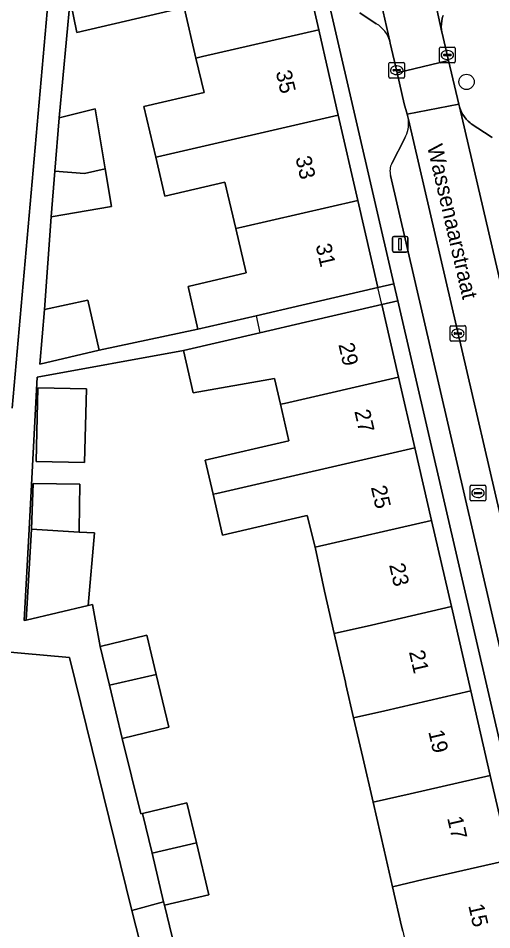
# Model space of a CAD drawing. Extents: x 160856 to 161310, y 384024 to 384878.
# Drawn here: x 160956.7 to 160986.9, y 384760.4 to 384818.7 of the extents above; entities that cross this region are included whole.
import ezdxf

# ---------------------------------------------------------------- set-up
doc = ezdxf.new("R2010")
doc.units = 0
for name, color, linetype in [('IMGEO_Boom', 7, 'Continuous'), ('IMGEO_Brandkraan', 7, 'Continuous'), ('IMGEO_Erf', 7, 'Continuous'), ('IMGEO_Kolk', 7, 'Continuous'), ('IMGEO_Lichtmast', 7, 'Continuous'), ('IMGEO_Openbare_ruimte_label', 7, 'Continuous'), ('IMGEO_Pand', 7, 'Continuous'), ('IMGEO_Pand_nummerreeks', 7, 'Continuous'), ('IMGEO_Pand_overbouw', 7, 'Continuous'), ('IMGEO_Parkeervlak_open', 7, 'Continuous'), ('IMGEO_Rijbaan_lokaal_open', 7, 'Continuous'), ('IMGEO_Voetpad_open', 7, 'Continuous')]:
    doc.layers.add(name, color=color, linetype=linetype)

msp = doc.modelspace()

# ---------------------------------------------------------------- linework, layer by layer
at = {"layer": 'IMGEO_Boom'}
msp.add_circle((160985.295, 384814.604), 0.489, dxfattribs=at)
at = {"layer": 'IMGEO_Brandkraan'}
for p, q in [((160985.526, 384787.894), (160985.526, 384788.746)), ((160985.601, 384788.82), (160986.453, 384788.82)), ((160986.527, 384788.746), (160986.527, 384787.894)), ((160985.785, 384788.314), (160985.785, 384788.326)), ((160986.223, 384788.277), (160985.825, 384788.277)), ((160985.828, 384788.363), (160986.226, 384788.363)), ((160986.014, 384788.6), (160986.039, 384788.6)), ((160986.269, 384788.326), (160986.269, 384788.314)), ((160986.453, 384787.82), (160985.601, 384787.82)), ((160986.037, 384788.04), (160986.012, 384788.04))]:
    msp.add_line(p, q, dxfattribs=at)
for points in [[(160985.526, 384787.894), (160985.526, 384788.746)], [(160985.601, 384788.82), (160986.453, 384788.82)], [(160986.527, 384788.746), (160986.527, 384787.894)], [(160986.453, 384787.82), (160985.601, 384787.82)]]:
    msp.add_lwpolyline(points, dxfattribs=at)
for centre, radius, start, end in [((160985.603, 384788.744), 0.0765, 91.55205, 178.44795), ((160985.603, 384788.744), 0.0765, 91.55205, 178.44795), ((160986.451, 384788.744), 0.0765, 1.55205, 88.44795), ((160986.451, 384788.744), 0.0765, 1.55205, 88.44795), ((160985.825, 384788.323), 0.0403, 85.87752, 175.75265), ((160985.822, 384788.313), 0.0366, 178.93798, 274.71019), ((160986.226, 384788.32), 0.043, 264.86636, 352.45326), ((160986.23, 384788.325), 0.0386, 1.73085, 96.63898), ((160985.603, 384787.896), 0.0765, 181.55205, 268.44795), ((160985.603, 384787.896), 0.0765, 181.55205, 268.44795), ((160986.451, 384787.896), 0.0765, 271.55205, 358.44795), ((160986.451, 384787.896), 0.0765, 271.55205, 358.44795)]:
    msp.add_arc(centre, radius, start, end, dxfattribs=at)
for centre, major_axis, ratio, start_param, end_param in [((160986.013, 384788.32), (-0.387, 0.002), 0.722429, 4.712389, 7.853982), ((160986.038, 384788.32), (-0.39, 0.002), 0.717154, 1.570796, 4.712389)]:
    msp.add_ellipse(centre, major_axis=major_axis, ratio=ratio, start_param=start_param, end_param=end_param, dxfattribs=at)
at = {"layer": 'IMGEO_Erf'}
for points in [[(160974.598, 384823.39), (160975.854, 384817.922), (160977.106, 384812.471), (160978.359, 384807.02), (160979.637, 384801.455), (160980.654, 384801.69), (160975.639, 384823.391)], [(160956.275, 384793.744), (160958.566, 384819.819)], [(160981.22, 384760.312), (160981.145, 384760.639), (160980.564, 384763.163), (160980.026, 384765.502), (160979.323, 384768.556), (160978.663, 384771.424), (160978.082, 384773.949), (160977.589, 384776.092), (160977.557, 384776.23), (160976.841, 384779.342), (160976.218, 384782.051), (160975.637, 384784.867), (160975.107, 384786.879), (160975.015, 384786.858), (160969.706, 384785.634), (160969.105, 384788.244), (160968.601, 384790.431), (160973.954, 384791.665), (160973.418, 384793.994), (160973.036, 384795.65), (160967.837, 384794.729), (160967.211, 384797.436), (160957.866, 384795.73), (160957.365, 384786.01), (160957.05, 384780.174), (160957.169, 384780.202), (160957.507, 384786.01), (160957.618, 384788.94), (160960.605, 384788.882), (160960.549, 384786.001), (160960.546, 384785.833), (160961.529, 384785.776), (160961.124, 384781.133), (160961.401, 384781.198), (160961.905, 384778.526), (160964.878, 384779.235), (160965.477, 384776.726), (160966.282, 384773.355), (160963.308, 384772.645), (160964.488, 384767.822), (160964.601, 384767.849), (160967.437, 384768.526), (160968.049, 384765.961), (160968.839, 384762.653), (160966.003, 384761.977), (160967.135, 384757.321)], [(160974.846, 384718.23), (160973.834, 384722.103), (160972.911, 384725.634), (160973.093, 384725.682), (160963.919, 384761.651), (160959.946, 384777.823), (160955.398, 384778.213)]]:
    msp.add_lwpolyline(points, dxfattribs=at)
for points in [[(160965.446, 384809.795), (160964.693, 384813.026), (160968.53, 384813.92), (160968.016, 384816.123), (160967.262, 384819.358), (160960.397, 384817.757), (160959.974, 384819.878), (160959.274, 384812.307), (160961.568, 384812.871), (160962.213, 384809.053), (160962.621, 384806.628), (160958.756, 384805.976), (160958.33, 384800.056), (160961.112, 384800.658), (160961.825, 384797.445), (160968.14, 384798.8), (160967.511, 384801.53), (160971.212, 384802.392), (160970.551, 384805.228), (160969.863, 384808.183), (160966.03, 384807.289)], [(160980.906, 384800.6), (160979.887, 384800.364), (160980.952, 384795.728), (160981.994, 384791.21), (160983.061, 384786.576), (160984.327, 384781.065), (160985.57, 384775.673), (160986.809, 384770.279), (160988.052, 384764.888), (160989.292, 384759.493), (160990.535, 384754.101), (160991.479, 384750), (160991.775, 384748.707), (160993.018, 384743.315), (160994.258, 384737.921), (160995.527, 384732.415), (160996.604, 384732.664), (160996.597, 384732.705), (160992.6, 384750)], [(160957.811, 384790.342), (160957.924, 384795.051), (160961.012, 384794.977), (160960.899, 384790.268)]]:
    msp.add_lwpolyline(points, close=True, dxfattribs=at)
at = {"layer": 'IMGEO_Kolk'}
for p, q in [((160983.572, 384815.895), (160983.572, 384816.747)), ((160983.647, 384816.821), (160984.499, 384816.821)), ((160984.06, 384816.601), (160984.085, 384816.601)), ((160984.573, 384816.747), (160984.573, 384815.895)), ((160983.831, 384816.315), (160983.831, 384816.327)), ((160984.269, 384816.278), (160983.871, 384816.278)), ((160983.874, 384816.364), (160984.272, 384816.364)), ((160984.083, 384816.041), (160984.058, 384816.041)), ((160984.315, 384816.327), (160984.315, 384816.315)), ((160980.337, 384814.922), (160980.337, 384815.774)), ((160980.412, 384815.848), (160981.264, 384815.848)), ((160980.825, 384815.628), (160980.85, 384815.628)), ((160981.338, 384815.774), (160981.338, 384814.922)), ((160984.499, 384815.821), (160983.647, 384815.821)), ((160981.264, 384814.848), (160980.412, 384814.848)), ((160980.596, 384815.342), (160980.596, 384815.354)), ((160981.034, 384815.305), (160980.636, 384815.305)), ((160980.639, 384815.391), (160981.037, 384815.391)), ((160980.848, 384815.068), (160980.823, 384815.068)), ((160981.08, 384815.354), (160981.08, 384815.342)), ((160984.242, 384798.095), (160984.242, 384798.947)), ((160984.317, 384799.021), (160985.169, 384799.021)), ((160984.544, 384798.564), (160984.942, 384798.564)), ((160984.73, 384798.801), (160984.755, 384798.801)), ((160985.243, 384798.947), (160985.243, 384798.095)), ((160985.169, 384798.021), (160984.317, 384798.021)), ((160984.501, 384798.515), (160984.501, 384798.527)), ((160984.939, 384798.478), (160984.541, 384798.478)), ((160984.753, 384798.241), (160984.728, 384798.241)), ((160984.985, 384798.527), (160984.985, 384798.515))]:
    msp.add_line(p, q, dxfattribs=at)
for points in [[(160983.572, 384815.895), (160983.572, 384816.747)], [(160983.647, 384816.821), (160984.499, 384816.821)], [(160984.573, 384816.747), (160984.573, 384815.895)], [(160980.337, 384814.922), (160980.337, 384815.774)], [(160980.412, 384815.848), (160981.264, 384815.848)], [(160981.338, 384815.774), (160981.338, 384814.922)], [(160984.499, 384815.821), (160983.647, 384815.821)], [(160981.264, 384814.848), (160980.412, 384814.848)], [(160984.242, 384798.095), (160984.242, 384798.947)], [(160984.317, 384799.021), (160985.169, 384799.021)], [(160985.243, 384798.947), (160985.243, 384798.095)], [(160985.169, 384798.021), (160984.317, 384798.021)]]:
    msp.add_lwpolyline(points, dxfattribs=at)
for centre, radius, start, end in [((160983.649, 384816.745), 0.0765, 91.55205, 178.44795), ((160983.649, 384816.745), 0.0765, 91.55205, 178.44795), ((160984.497, 384816.745), 0.0765, 1.55205, 88.44795), ((160984.497, 384816.745), 0.0765, 1.55205, 88.44795), ((160983.871, 384816.324), 0.0403, 85.87752, 175.75265), ((160983.868, 384816.314), 0.0366, 178.93798, 274.71019), ((160984.272, 384816.321), 0.043, 264.86636, 352.45326), ((160984.276, 384816.326), 0.0386, 1.73085, 96.63898), ((160980.414, 384815.772), 0.0765, 91.55205, 178.44795), ((160980.414, 384815.772), 0.0765, 91.55205, 178.44795), ((160981.262, 384815.772), 0.0765, 1.55205, 88.44795), ((160981.262, 384815.772), 0.0765, 1.55205, 88.44795), ((160983.649, 384815.897), 0.0765, 181.55205, 268.44795), ((160983.649, 384815.897), 0.0765, 181.55205, 268.44795), ((160984.497, 384815.897), 0.0765, 271.55205, 358.44795), ((160984.497, 384815.897), 0.0765, 271.55205, 358.44795), ((160980.414, 384814.924), 0.0765, 181.55205, 268.44795), ((160980.414, 384814.924), 0.0765, 181.55205, 268.44795), ((160980.636, 384815.351), 0.0403, 85.87752, 175.75265), ((160980.633, 384815.341), 0.0366, 178.93798, 274.71019), ((160981.037, 384815.348), 0.043, 264.86636, 352.45326), ((160981.041, 384815.353), 0.0386, 1.73085, 96.63898), ((160981.262, 384814.924), 0.0765, 271.55205, 358.44795), ((160981.262, 384814.924), 0.0765, 271.55205, 358.44795), ((160984.319, 384798.945), 0.0765, 91.55205, 178.44795), ((160984.319, 384798.945), 0.0765, 91.55205, 178.44795), ((160984.541, 384798.524), 0.0403, 85.87752, 175.75265), ((160984.946, 384798.526), 0.0386, 1.73085, 96.63898), ((160985.167, 384798.945), 0.0765, 1.55205, 88.44795), ((160985.167, 384798.945), 0.0765, 1.55205, 88.44795), ((160984.319, 384798.097), 0.0765, 181.55205, 268.44795), ((160984.319, 384798.097), 0.0765, 181.55205, 268.44795), ((160984.538, 384798.514), 0.0366, 178.93798, 274.71019), ((160984.942, 384798.521), 0.043, 264.86636, 352.45326), ((160985.167, 384798.097), 0.0765, 271.55205, 358.44795), ((160985.167, 384798.097), 0.0765, 271.55205, 358.44795)]:
    msp.add_arc(centre, radius, start, end, dxfattribs=at)
for centre, major_axis, ratio, start_param, end_param in [((160984.059, 384816.321), (-0.387, 0.002), 0.722429, 4.712389, 7.853982), ((160984.084, 384816.321), (-0.39, 0.002), 0.717154, 1.570796, 4.712389), ((160980.824, 384815.348), (-0.387, 0.002), 0.722429, 4.712389, 7.853982), ((160980.849, 384815.348), (-0.39, 0.002), 0.717154, 1.570796, 4.712389), ((160984.729, 384798.521), (-0.387, 0.002), 0.722429, 4.712389, 7.853982), ((160984.754, 384798.521), (-0.39, 0.002), 0.717154, 1.570796, 4.712389)]:
    msp.add_ellipse(centre, major_axis=major_axis, ratio=ratio, start_param=start_param, end_param=end_param, dxfattribs=at)
at = {"layer": 'IMGEO_Lichtmast'}
for p, q in [((160980.557, 384803.827), (160980.557, 384804.627)), ((160980.557, 384804.627), (160980.557, 384803.827)), ((160980.657, 384804.727), (160981.447, 384804.727)), ((160981.447, 384804.727), (160980.657, 384804.727)), ((160981.547, 384804.627), (160981.547, 384803.827)), ((160981.547, 384803.827), (160981.547, 384804.627)), ((160981.447, 384803.727), (160980.657, 384803.727)), ((160980.657, 384803.727), (160981.447, 384803.727))]:
    msp.add_line(p, q, dxfattribs=at)
msp.add_lwpolyline([(160980.977, 384804.602), (160981.127, 384804.602), (160981.127, 384803.852), (160980.977, 384803.852), (160980.977, 384804.602)], dxfattribs=at)
for centre, start, end in [((160980.657, 384804.627), 90, 180), ((160980.657, 384804.627), 90, 180), ((160981.447, 384804.627), 0, 90), ((160981.447, 384804.627), 360, 90), ((160980.657, 384803.827), 180, 270), ((160980.657, 384803.827), 180, 270), ((160981.447, 384803.827), 270, 0), ((160981.447, 384803.827), 270, 0)]:
    msp.add_arc(centre, 0.1, start, end, dxfattribs=at)
at = {"layer": 'IMGEO_Pand'}
for points in [[(160974.598, 384823.39), (160959.773, 384820.887), (160959.974, 384819.878), (160960.397, 384817.757), (160967.262, 384819.358), (160968.016, 384816.123), (160968.433, 384816.219), (160975.854, 384817.922)], [(160977.106, 384812.471), (160975.854, 384817.922), (160968.433, 384816.219), (160968.016, 384816.123), (160968.53, 384813.92), (160964.693, 384813.026), (160965.446, 384809.795), (160965.561, 384809.821)], [(160958.996, 384808.906), (160960.902, 384808.752), (160962.213, 384809.053), (160961.568, 384812.871), (160959.274, 384812.307)], [(160977.106, 384812.471), (160965.561, 384809.821), (160965.446, 384809.795), (160966.03, 384807.289), (160969.863, 384808.183), (160970.551, 384805.228), (160970.934, 384805.316), (160978.359, 384807.02)], [(160958.996, 384808.906), (160958.756, 384805.976), (160962.621, 384806.628), (160962.213, 384809.053), (160960.902, 384808.752)], [(160970.551, 384805.228), (160971.212, 384802.392), (160967.511, 384801.53), (160968.14, 384798.8), (160971.85, 384799.657), (160974.766, 384800.33), (160979.637, 384801.455), (160978.359, 384807.02), (160970.934, 384805.316)], [(160958.33, 384800.056), (160958.051, 384796.556), (160961.825, 384797.445), (160961.112, 384800.658)], [(160980.952, 384795.728), (160979.887, 384800.364), (160975.016, 384799.239), (160972.104, 384798.566), (160967.211, 384797.436), (160967.837, 384794.729), (160973.036, 384795.65), (160973.418, 384793.994), (160973.671, 384794.052)], [(160969.105, 384788.244), (160969.354, 384788.301), (160981.994, 384791.21), (160980.952, 384795.728), (160973.671, 384794.052), (160973.418, 384793.994), (160973.954, 384791.665), (160968.601, 384790.431)], [(160957.811, 384790.342), (160960.899, 384790.268), (160961.012, 384794.977), (160957.924, 384795.051)], [(160981.994, 384791.21), (160969.354, 384788.301), (160969.105, 384788.244), (160969.706, 384785.634), (160975.015, 384786.858), (160975.107, 384786.879), (160975.637, 384784.867), (160983.061, 384786.576)], [(160957.507, 384786.01), (160960.546, 384785.833), (160960.549, 384786.001), (160960.605, 384788.882), (160957.618, 384788.94)], [(160983.061, 384786.576), (160975.637, 384784.867), (160976.218, 384782.051), (160976.841, 384779.342), (160979.218, 384779.889), (160984.327, 384781.065)], [(160960.546, 384785.833), (160957.507, 384786.01), (160957.169, 384780.202), (160961.124, 384781.133), (160961.529, 384785.776)], [(160984.327, 384781.065), (160979.218, 384779.889), (160976.841, 384779.342), (160977.557, 384776.23), (160977.589, 384776.092), (160978.082, 384773.949), (160980.088, 384774.411), (160985.57, 384775.673)], [(160961.905, 384778.526), (160962.498, 384776.04), (160965.477, 384776.726), (160964.878, 384779.235)], [(160965.477, 384776.726), (160962.498, 384776.04), (160963.308, 384772.645), (160966.282, 384773.355)], [(160985.57, 384775.673), (160980.088, 384774.411), (160978.082, 384773.949), (160978.663, 384771.424), (160979.323, 384768.556), (160981.698, 384769.103), (160986.809, 384770.279)], [(160986.809, 384770.279), (160981.698, 384769.103), (160979.323, 384768.556), (160980.026, 384765.502), (160980.564, 384763.163), (160982.536, 384763.617), (160988.052, 384764.888)], [(160964.601, 384767.849), (160965.208, 384765.307), (160968.049, 384765.961), (160967.437, 384768.526)], [(160968.049, 384765.961), (160965.208, 384765.307), (160965.95, 384762.201), (160966.003, 384761.977), (160968.839, 384762.653)], [(160988.052, 384764.888), (160982.536, 384763.617), (160980.564, 384763.163), (160981.145, 384760.639), (160981.22, 384760.312), (160981.805, 384757.77), (160984.179, 384758.316), (160989.292, 384759.493)]]:
    msp.add_lwpolyline(points, close=True, dxfattribs=at)
at = {"layer": 'IMGEO_Pand_overbouw'}
msp.add_lwpolyline([(160972.104, 384798.566), (160975.016, 384799.239), (160979.887, 384800.364), (160979.637, 384801.455), (160974.766, 384800.33), (160971.85, 384799.657)], close=True, dxfattribs=at)
at = {"layer": 'IMGEO_Parkeervlak_open'}
for points in [[(160980.396, 384817.197), (160979.13, 384822.843), (160975.504, 384842.631)], [(160982.15, 384825.052), (160983.723, 384817.77), (160983.695, 384817.949), (160983.684, 384818.131), (160983.689, 384818.312), (160983.711, 384818.492), (160983.748, 384818.67), (160983.801, 384818.843)], [(160978.474, 384819.007), (160979.533, 384818.317)], [(160986.93, 384811.038), (160986.863, 384811.084), (160985.592, 384811.931), (160985.534, 384811.975), (160985.398, 384812.092), (160985.273, 384812.221), (160985.16, 384812.361), (160985.06, 384812.51), (160984.974, 384812.667), (160984.902, 384812.832), (160984.845, 384813.002), (160993.911, 384774.013)], [(160991.973, 384767.357), (160991.44, 384769.657), (160990.844, 384772.229), (160981.582, 384812.198)], [(160981.346, 384811.011), (160980.523, 384809.39)], [(160980.441, 384808.622), (160989.414, 384769.78)]]:
    msp.add_lwpolyline(points, dxfattribs=at)
for centre, radius, start, end in [((160978.585, 384816.694), 1.88, 15.52359, 59.70748), ((160979.751, 384811.945), 1.848, 329.64067, 7.86945), ((160981.484, 384808.899), 1.079, 152.94188, 194.86926)]:
    msp.add_arc(centre, radius, start, end, dxfattribs=at)
at = {"layer": 'IMGEO_Rijbaan_lokaal_open'}
for points in [[(160978.754, 384843.764), (160977.479, 384850.76), (160976.949, 384853.403), (160976.934, 384853.479), (160973.549, 384852.917), (160973.754, 384851.919), (160974.84, 384846.396), (160975.364, 384843.569), (160975.504, 384842.631), (160979.13, 384822.843), (160980.396, 384817.197), (160980.425, 384817.077), (160980.859, 384815.191), (160984.148, 384815.959), (160983.735, 384817.713), (160983.723, 384817.77), (160982.15, 384825.052)], [(160981.505, 384812.531), (160984.802, 384813.187), (160984.148, 384815.959), (160980.859, 384815.191), (160981.317, 384813.205)], [(160994.14, 384772.992), (160993.911, 384774.013), (160984.845, 384813.002), (160984.802, 384813.187), (160981.505, 384812.531), (160981.582, 384812.198), (160990.844, 384772.229)]]:
    msp.add_lwpolyline(points, close=True, dxfattribs=at)
at = {"layer": 'IMGEO_Voetpad_open'}
for points in [[(160975.504, 384842.631), (160975.364, 384843.569), (160974.84, 384846.396), (160973.754, 384851.919), (160973.549, 384852.917), (160970.553, 384852.358), (160975.639, 384823.391), (160980.654, 384801.69), (160980.906, 384800.6), (160992.6, 384750), (160996.597, 384732.705), (160996.604, 384732.664), (160996.834, 384731.34), (160997.799, 384725.788), (160998.487, 384714.721), (161001.824, 384714.974)], [(160955.398, 384778.213), (160959.946, 384777.823), (160963.919, 384761.651), (160965.95, 384762.201), (160965.208, 384765.307), (160964.601, 384767.849), (160964.488, 384767.822), (160963.308, 384772.645), (160962.498, 384776.04), (160961.905, 384778.526), (160961.401, 384781.198), (160961.124, 384781.133), (160957.169, 384780.202), (160957.05, 384780.174), (160957.365, 384786.01), (160957.866, 384795.73), (160967.211, 384797.436), (160972.104, 384798.566), (160975.016, 384799.239), (160979.887, 384800.364), (160980.906, 384800.6), (160980.654, 384801.69), (160979.637, 384801.455), (160974.766, 384800.33), (160971.85, 384799.657), (160968.14, 384798.8), (160961.825, 384797.445), (160958.051, 384796.556), (160958.33, 384800.056), (160958.756, 384805.976), (160958.996, 384808.906), (160959.274, 384812.307), (160959.974, 384819.878)], [(160958.566, 384819.819), (160956.275, 384793.744)], [(160979.533, 384818.317), (160978.474, 384819.007)], [(160983.801, 384818.843), (160983.748, 384818.67), (160983.711, 384818.492), (160983.689, 384818.312), (160983.684, 384818.131), (160983.695, 384817.949), (160983.723, 384817.77), (160983.735, 384817.713), (160984.148, 384815.959), (160984.802, 384813.187), (160984.845, 384813.002), (160984.902, 384812.832), (160984.974, 384812.667), (160985.06, 384812.51), (160985.16, 384812.361), (160985.273, 384812.221), (160985.398, 384812.092), (160985.534, 384811.975), (160985.592, 384811.931), (160986.863, 384811.084), (160986.93, 384811.038)], [(160981.582, 384812.198), (160981.505, 384812.531), (160981.317, 384813.205), (160980.859, 384815.191), (160980.425, 384817.077), (160980.396, 384817.197)], [(160980.523, 384809.39), (160981.346, 384811.011)], [(160989.414, 384769.78), (160980.441, 384808.622)], [(160967.135, 384757.321), (160966.003, 384761.977), (160965.95, 384762.201), (160963.919, 384761.651), (160973.093, 384725.682)]]:
    msp.add_lwpolyline(points, dxfattribs=at)
for centre, radius, start, end in [((160978.585, 384816.694), 1.88, 15.52359, 59.70748), ((160979.751, 384811.945), 1.848, 329.64067, 7.86945), ((160981.484, 384808.899), 1.079, 152.94188, 194.86926)]:
    msp.add_arc(centre, radius, start, end, dxfattribs=at)

# ---------------------------------------------------------------- texts
at = {"layer": 'IMGEO_Openbare_ruimte_label'}
msp.add_text('Wassenaarstraat', height=1, rotation=283.06334, dxfattribs=at).set_placement((160982.772, 384810.49))
at = {"layer": 'IMGEO_Pand_nummerreeks'}
for s, rotation, p in [('35', 282.93774, (160973.105, 384815.235)), ('33', 282.93774, (160974.365, 384809.751)), ('31', 282.93774, (160975.651, 384804.158)), ('29', 282.96216, (160977.106, 384797.82)), ('27', 282.96216, (160978.126, 384793.555)), ('25', 282.96009, (160979.181, 384788.698)), ('23', 282.96009, (160980.347, 384783.731)), ('21', 282.96009, (160981.612, 384778.172)), ('19', 282.96009, (160982.848, 384773.078)), ('17', 282.96009, (160984.051, 384767.555)), ('15', 282.96009, (160985.402, 384761.958))]:
    msp.add_text(s, height=1, rotation=rotation, dxfattribs=at).set_placement(p)

doc.saveas('drawing.dxf')
